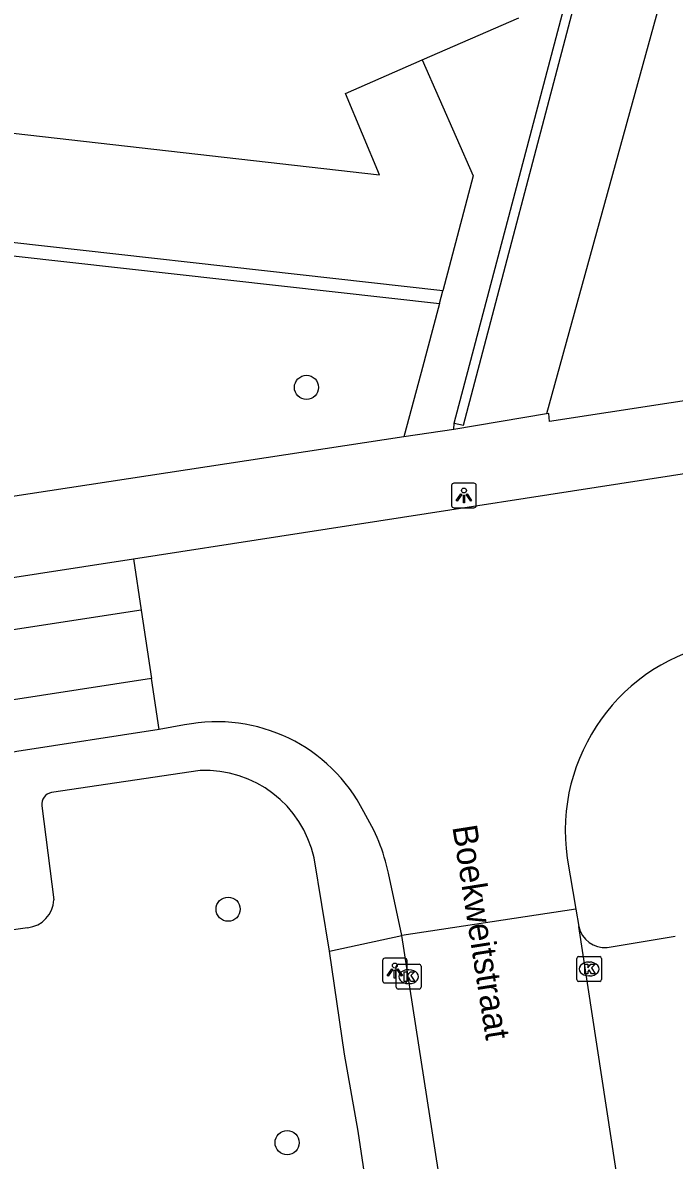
# Model space of a CAD drawing. Extents: x 162026 to 163499, y 387297 to 388169.
# Drawn here: x 162504.91 to 162531.25, y 387523.33 to 387569.33 of the extents above; entities that cross this region are included whole.
import ezdxf

# ---------------------------------------------------------------- set-up
doc = ezdxf.new("R2010")
doc.units = 0
for name, color, linetype in [('IMGEO_Boom', 7, 'Continuous'), ('IMGEO_Groenvoorziening', 7, 'Continuous'), ('IMGEO_Kolk', 7, 'Continuous'), ('IMGEO_Lichtpunt', 7, 'Continuous'), ('IMGEO_Openbare_ruimte_label', 7, 'Continuous'), ('IMGEO_Pand', 7, 'Continuous'), ('IMGEO_Rijbaan_lokaal_gesloten', 7, 'Continuous'), ('IMGEO_Rijbaan_lokaal_open', 7, 'Continuous'), ('IMGEO_Voetpad_halfverhard', 7, 'Continuous'), ('IMGEO_Voetpad_open', 7, 'Continuous')]:
    doc.layers.add(name, color=color, linetype=linetype)

msp = doc.modelspace()

# ---------------------------------------------------------------- linework, layer by layer
at = {"layer": 'IMGEO_Boom'}
for centre in [(162516.382, 387554.587), (162513.214, 387533.486), (162515.6, 387524.044)]:
    msp.add_circle(centre, 0.489, dxfattribs=at)
at = {"layer": 'IMGEO_Groenvoorziening'}
for points in [[(162521.891, 387558.487), (162500, 387560.95), (162474.852, 387563.778), (162475.013, 387565.245), (162475.334, 387568.167)], [(162474.484, 387563.262), (162521.755, 387557.974)]]:
    msp.add_lwpolyline(points, dxfattribs=at)
at = {"layer": 'IMGEO_Kolk'}
for p, q in [((162520.088, 387531.257), (162520.94, 387531.257)), ((162527.311, 387530.642), (162527.311, 387531.494)), ((162527.386, 387531.568), (162528.238, 387531.568)), ((162527.799, 387531.348), (162527.824, 387531.348)), ((162528.312, 387531.494), (162528.312, 387530.642)), ((162520.013, 387530.331), (162520.013, 387531.183)), ((162520.501, 387531.037), (162520.526, 387531.037)), ((162521.014, 387531.183), (162521.014, 387530.331)), ((162527.822, 387530.788), (162527.797, 387530.788)), ((162520.524, 387530.477), (162520.499, 387530.477)), ((162528.238, 387530.568), (162527.386, 387530.568)), ((162520.94, 387530.257), (162520.088, 387530.257))]:
    msp.add_line(p, q, dxfattribs=at)
for points in [[(162520.088, 387531.257), (162520.94, 387531.257)], [(162527.311, 387530.642), (162527.311, 387531.494)], [(162527.386, 387531.568), (162528.238, 387531.568)], [(162527.632, 387531.268), (162527.755, 387531.268), (162527.755, 387531.117), (162527.885, 387531.268), (162528.049, 387531.268), (162527.903, 387531.117), (162528.056, 387530.868), (162527.904, 387530.868), (162527.819, 387531.032), (162527.755, 387530.965), (162527.755, 387530.868), (162527.632, 387530.868), (162527.632, 387531.268)], [(162528.312, 387531.494), (162528.312, 387530.642)], [(162520.013, 387530.331), (162520.013, 387531.183)], [(162520.334, 387530.957), (162520.457, 387530.957), (162520.457, 387530.806), (162520.587, 387530.957), (162520.751, 387530.957), (162520.605, 387530.806), (162520.758, 387530.557), (162520.606, 387530.557), (162520.521, 387530.721), (162520.457, 387530.654), (162520.457, 387530.557), (162520.334, 387530.557), (162520.334, 387530.957)], [(162521.014, 387531.183), (162521.014, 387530.331)], [(162528.238, 387530.568), (162527.386, 387530.568)], [(162520.94, 387530.257), (162520.088, 387530.257)]]:
    msp.add_lwpolyline(points, dxfattribs=at)
for centre, start, end in [((162520.09, 387531.181), 91.552, 178.448), ((162520.09, 387531.181), 91.552, 178.448), ((162520.938, 387531.181), 1.552, 88.448), ((162520.938, 387531.181), 1.552, 88.448), ((162527.388, 387531.492), 91.552, 178.448), ((162527.388, 387531.492), 91.552, 178.448), ((162528.236, 387531.492), 1.552, 88.448), ((162528.236, 387531.492), 1.552, 88.448), ((162520.09, 387530.333), 181.552, 268.448), ((162520.09, 387530.333), 181.552, 268.448), ((162520.938, 387530.333), 271.552, 358.448), ((162520.938, 387530.333), 271.552, 358.448), ((162527.388, 387530.644), 181.552, 268.448), ((162527.388, 387530.644), 181.552, 268.448), ((162528.236, 387530.644), 271.552, 358.448), ((162528.236, 387530.644), 271.552, 358.448)]:
    msp.add_arc(centre, 0.0765, start, end, dxfattribs=at)
for centre, major_axis, ratio, start_param, end_param in [((162527.798, 387531.068), (-0.387, 0.002), 0.722429, 4.712389, 7.853982), ((162527.823, 387531.068), (-0.39, 0.002), 0.717154, 1.570796, 4.712389), ((162520.5, 387530.757), (-0.387, 0.002), 0.722429, 4.712389, 7.853982), ((162520.525, 387530.757), (-0.39, 0.002), 0.717154, 1.570796, 4.712389)]:
    msp.add_ellipse(centre, major_axis=major_axis, ratio=ratio, start_param=start_param, end_param=end_param, dxfattribs=at)
at = {"layer": 'IMGEO_Lichtpunt'}
for p, q in [((162522.25, 387550.618), (162522.25, 387549.811)), ((162522.25, 387550.618), (162522.25, 387549.811)), ((162523.152, 387550.713), (162522.344, 387550.713)), ((162523.152, 387550.713), (162522.344, 387550.713)), ((162523.246, 387549.811), (162523.246, 387550.618)), ((162523.246, 387549.811), (162523.246, 387550.618)), ((162522.344, 387549.717), (162523.152, 387549.717)), ((162522.344, 387549.717), (162523.152, 387549.717)), ((162519.457, 387531.408), (162519.457, 387530.601)), ((162519.457, 387531.408), (162519.457, 387530.601)), ((162520.359, 387531.503), (162519.551, 387531.503)), ((162520.359, 387531.503), (162519.551, 387531.503)), ((162520.453, 387530.601), (162520.453, 387531.408)), ((162520.453, 387530.601), (162520.453, 387531.408)), ((162519.551, 387530.507), (162520.359, 387530.507)), ((162519.551, 387530.507), (162520.359, 387530.507))]:
    msp.add_line(p, q, dxfattribs=at)
for points in [[(162522.624, 387550.282), (162522.663, 387550.254), (162522.475, 387549.992), (162522.437, 387550.019), (162522.624, 387550.282)], [(162522.726, 387550.234), (162522.773, 387550.234), (162522.773, 387549.912), (162522.726, 387549.912), (162522.726, 387550.234)], [(162522.836, 387550.254), (162522.874, 387550.281), (162523.061, 387550.019), (162523.022, 387549.991), (162522.836, 387550.254)], [(162519.831, 387531.072), (162519.87, 387531.044), (162519.682, 387530.782), (162519.644, 387530.809), (162519.831, 387531.072)], [(162519.933, 387531.024), (162519.98, 387531.024), (162519.98, 387530.702), (162519.933, 387530.702), (162519.933, 387531.024)], [(162520.043, 387531.044), (162520.081, 387531.071), (162520.268, 387530.809), (162520.229, 387530.781), (162520.043, 387531.044)]]:
    msp.add_lwpolyline(points, dxfattribs=at)
for centre in [(162522.749, 387550.416), (162519.956, 387531.206)]:
    msp.add_circle(centre, 0.0994, dxfattribs=at)
for centre, start, end in [((162522.344, 387550.618), 90, 180), ((162522.344, 387550.618), 90, 180), ((162523.152, 387550.618), 0, 90), ((162523.152, 387550.618), 0, 90), ((162522.344, 387549.811), 180, 270), ((162522.344, 387549.811), 180, 270), ((162523.152, 387549.811), 270, 0), ((162523.152, 387549.811), 270, 360), ((162519.551, 387531.408), 90, 180), ((162519.551, 387531.408), 90, 180), ((162520.359, 387531.408), 0, 90), ((162520.359, 387531.408), 0, 90), ((162519.551, 387530.601), 180, 270), ((162519.551, 387530.601), 180, 270), ((162520.359, 387530.601), 270, 0), ((162520.359, 387530.601), 270, 360)]:
    msp.add_arc(centre, 0.0946, start, end, dxfattribs=at)
at = {"layer": 'IMGEO_Pand'}
for points in [[(162521.057, 387567.837), (162524.967, 387569.533)], [(162475.334, 387568.167), (162500, 387565.373), (162519.338, 387563.182), (162517.955, 387566.473), (162521.057, 387567.837)]]:
    msp.add_lwpolyline(points, dxfattribs=at)
at = {"layer": 'IMGEO_Rijbaan_lokaal_gesloten'}
for points in [[(162470.466, 387541.651), (162470.603, 387541.672), (162509.387, 387547.66)], [(162509.699, 387545.576), (162462.843, 387538.385), (162442.063, 387535.314)], [(162510.113, 387542.815), (162466.934, 387536.14), (162458.496, 387534.86)], [(162510.422, 387540.759), (162504.673, 387539.858), (162504.387, 387539.815)]]:
    msp.add_lwpolyline(points, dxfattribs=at)
at = {"layer": 'IMGEO_Rijbaan_lokaal_open'}
for points in [[(162509.387, 387547.66), (162533.057, 387551.319)], [(162509.387, 387547.66), (162509.699, 387545.576)], [(162509.699, 387545.576), (162510.113, 387542.815)], [(162510.422, 387540.759), (162510.113, 387542.815)], [(162511.454, 387540.939), (162510.422, 387540.759)], [(162526.922, 387535.555), (162527.276, 387533.487)], [(162520.243, 387532.419), (162519.702, 387534.945)], [(162527.276, 387533.487), (162520.243, 387532.419)], [(162527.276, 387533.487), (162527.396, 387532.789)], [(162533.685, 387492.451), (162532.501, 387500), (162529.25, 387520.63), (162527.396, 387532.789)], [(162525.611, 387498.118), (162525.314, 387500), (162522.168, 387520.003), (162520.243, 387532.419)]]:
    msp.add_lwpolyline(points, dxfattribs=at)
for centre, radius, start, end in [((162534.59, 387536.652), 7.746, 100.5179, 188.1422), ((162512.756, 387534.4), 6.667, 26.9501, 101.2625), ((162511.84, 387533.203), 8.053, 12.493, 31.5956)]:
    msp.add_arc(centre, radius, start, end, dxfattribs=at)
at = {"layer": 'IMGEO_Voetpad_halfverhard'}
msp.add_lwpolyline([(162531.213, 387572.1), (162526.082, 387553.514)], dxfattribs=at)
at = {"layer": 'IMGEO_Voetpad_open'}
for points in [[(162522.358, 387553.136), (162522.733, 387553.053), (162527.297, 387570.4)], [(162522.358, 387553.136), (162526.907, 387570.386)], [(162521.057, 387567.837), (162523.126, 387563.146), (162521.891, 387558.487)], [(162593.206, 387563.663), (162588.795, 387562.978), (162588.566, 387564.34), (162581.778, 387563.272), (162581.994, 387561.763), (162526.214, 387553.209), (162526.176, 387553.529), (162526.082, 387553.514)], [(162521.755, 387557.974), (162521.891, 387558.487)], [(162521.755, 387557.974), (162521.018, 387555.195), (162520.325, 387552.581)], [(162526.082, 387553.514), (162522.337, 387552.882)], [(162522.337, 387552.882), (162520.325, 387552.581)], [(162522.337, 387552.882), (162522.358, 387553.136)], [(162520.325, 387552.581), (162476.397, 387545.889), (162474.068, 387545.984), (162471.635, 387546.324)], [(162512.077, 387539.09), (162506.075, 387538.208)], [(162505.678, 387537.666), (162506.16, 387533.869)], [(162517.307, 387531.788), (162516.688, 387535.566)], [(162505.106, 387532.738), (162480.536, 387529.223), (162480.976, 387526.159), (162481.266, 387524.136), (162481.362, 387523.47), (162481.345, 387523.334)], [(162517.307, 387531.788), (162520.243, 387532.419)], [(162528.543, 387531.938), (162531.294, 387532.398)], [(162519.258, 387519.297), (162518.476, 387524.504), (162517.921, 387527.627), (162517.307, 387531.788)]]:
    msp.add_lwpolyline(points, dxfattribs=at)
for centre, radius, start, end in [((162512.287, 387534.586), 4.509, 12.5517, 92.6698), ((162506.175, 387537.718), 0.5, 101.5256, 186.0309), ((162504.981, 387533.911), 1.18, 276.083, 357.9535), ((162528.446, 387533.006), 1.072, 191.6552, 275.1988)]:
    msp.add_arc(centre, radius, start, end, dxfattribs=at)

# ---------------------------------------------------------------- texts
at = {"layer": 'IMGEO_Openbare_ruimte_label'}
msp.add_text('Boekweitstraat', height=1, rotation=278.9726, dxfattribs=at).set_placement((162522.277, 387536.818))

doc.saveas('drawing.dxf')
